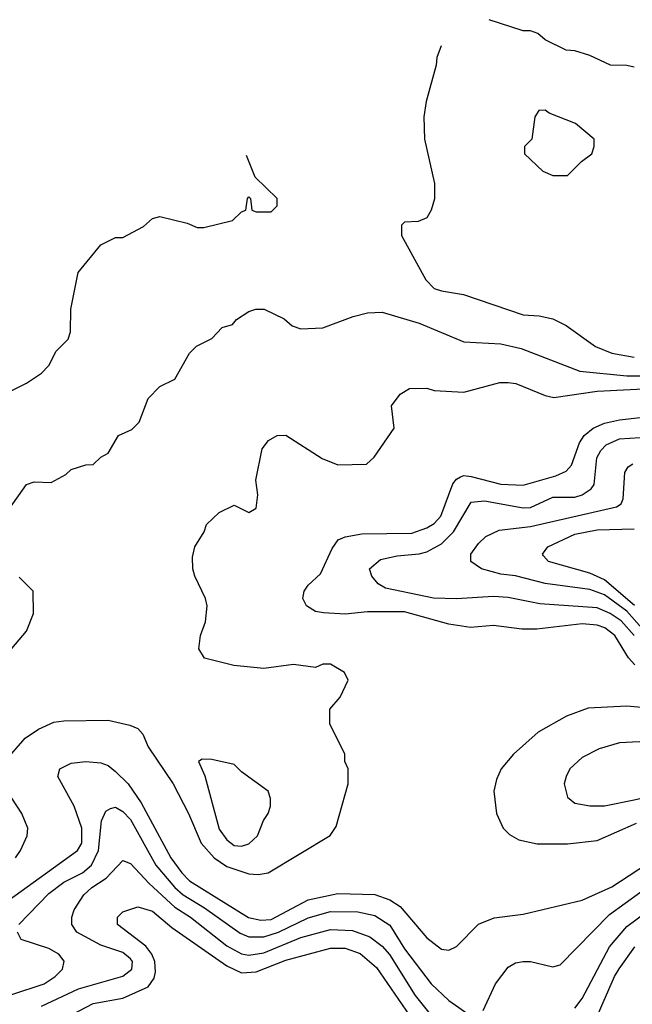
# Model space of a CAD drawing. Header units: inches. Extents: x 1793402 to 1900366, y 320852 to 470679.
# Tile 414 of 604: x 1835611 to 1837265, y 455875 to 458532. Entities that reach past the tile are written whole.
import ezdxf

# ---------------------------------------------------------------- set-up
doc = ezdxf.new("R2010")
doc.units = ezdxf.units.IN
doc.header["$MEASUREMENT"] = 0
doc.layers.add('B8435', color=7, linetype='Continuous')

msp = doc.modelspace()

# ---------------------------------------------------------------- linework, layer by layer
at = {"layer": 'B8435', "color": 4}
for points, elevation in [([(1837270, 458404), (1837250, 458409), (1837206, 458410), (1837150, 458435.3), (1837110, 458448.7), (1837086, 458450), (1837030, 458478), (1837010, 458495.3), (1836990, 458502), (1836970, 458502), (1836878.8, 458532.4)], 392), ([(1836749.1, 458461.6), (1836737.1, 458430), (1836735.5, 458410), (1836708.1, 458311.9), (1836702, 458270), (1836704, 458210), (1836730.8, 458090), (1836730.7, 458049.3), (1836722, 458018), (1836710, 457998), (1836687.3, 457987.3), (1836650, 457986), (1836642, 457978), (1836642, 457950), (1836707.3, 457830), (1836730, 457807.3), (1836750, 457800.7), (1836808.9, 457791.1), (1836970, 457735.5), (1837013.2, 457733.2), (1837050, 457724.9), (1837086.6, 457706.6), (1837166, 457650), (1837210, 457632.7), (1837270, 457621.1)], 392), ([(1835570, 457522), (1835630, 457551.3), (1835670, 457578.8), (1835690, 457598.8), (1835710, 457638), (1835742, 457670), (1835748.7, 457690), (1835749.3, 457750.7), (1835769, 457850), (1835830, 457924.7), (1835870, 457944.7), (1835890, 457944.7), (1835945.6, 457974.4), (1835970, 457996), (1835990, 458001), (1836063.5, 457983.5), (1836090, 457971.3), (1836108.4, 457971.6), (1836186, 457990), (1836210, 458014), (1836222, 458018), (1836226, 458050), (1836230, 458054), (1836234, 458050), (1836238, 458018), (1836250, 458014), (1836290, 458014), (1836306, 458030), (1836306, 458050), (1836247.3, 458107.3), (1836223.7, 458165.7)], 392), ([(1835582, 457210), (1835630, 457278), (1835650, 457284.7), (1835696.5, 457283.5), (1835735.5, 457304.5), (1835750, 457318), (1835790, 457331.3), (1835810, 457332), (1835830, 457352), (1835850, 457362), (1835878, 457410), (1835913.6, 457426.4), (1835933.6, 457446.4), (1835958, 457510), (1835990, 457542), (1836030, 457562), (1836070, 457632), (1836088.9, 457651.1), (1836130, 457672), (1836158, 457702), (1836186, 457710), (1836196.4, 457723.6), (1836230, 457744.7), (1836249.1, 457750.9), (1836271.1, 457751.1), (1836325.4, 457725.4), (1836346.4, 457706.4), (1836370, 457698), (1836430, 457701), (1836511.1, 457731.1), (1836550, 457741), (1836590, 457742.8), (1836690, 457713.4), (1836810, 457663), (1836910, 457657.1), (1836964.7, 457644.7), (1837123.4, 457583.4), (1837250, 457571.3), (1837330, 457571.3)], 388), ([(1835571.5, 456530), (1835626.4, 456593.6), (1835662.2, 456617.8), (1835703.7, 456636.3), (1835730, 456640.3), (1835850, 456641.6), (1835908.5, 456628.5), (1835930, 456619.1), (1835943.9, 456603.9), (1835958.4, 456570), (1836026, 456470), (1836067.2, 456390), (1836101.3, 456310), (1836136.4, 456270), (1836170, 456246.5), (1836230, 456227), (1836254.9, 456225.1), (1836282, 456230), (1836449.3, 456330.7), (1836465.2, 456354.8), (1836498, 456470), (1836498, 456510), (1836488.7, 456530), (1836488.7, 456550), (1836448.4, 456631.6), (1836448.4, 456671.6), (1836476.4, 456703.6), (1836498, 456750), (1836488, 456770), (1836450, 456792.7), (1836430, 456792.7), (1836410, 456784), (1836350, 456792), (1836270, 456780.9), (1836189.4, 456789.4), (1836110, 456809), (1836094.6, 456834.6), (1836099, 456870), (1836113.2, 456906.8), (1836117.2, 456950), (1836113.2, 456970), (1836084, 457030), (1836079, 457050), (1836078, 457082), (1836084, 457110), (1836109, 457150), (1836115.3, 457170), (1836150, 457202), (1836190, 457222), (1836230, 457202), (1836250, 457214), (1836254, 457250), (1836248.7, 457290), (1836266, 457374), (1836283.1, 457396.9), (1836306, 457410), (1836330, 457411.3), (1836427.9, 457347.9), (1836470, 457331.3), (1836547.3, 457332.7), (1836568.4, 457351.6), (1836622, 457430), (1836615.3, 457490), (1836638, 457522), (1836663.1, 457536.9), (1836710, 457538), (1836730, 457532), (1836810, 457526.8), (1836907.2, 457552.8), (1836930, 457553.4), (1836950.4, 457550.4), (1837030, 457518), (1837053, 457513), (1837169.8, 457530.2), (1837330, 457537.8)], 384), ([(1837271.5, 456791.5), (1837254.3, 456810), (1837217.4, 456870), (1837190.6, 456890.6), (1837170, 456898.5), (1837130, 456901.5), (1837007.5, 456887.5), (1836967.2, 456887.2), (1836890, 456897), (1836827.9, 456892.1), (1836770, 456901.3), (1836650, 456934), (1836550, 456934), (1836490, 456928.3), (1836431.6, 456931.6), (1836410, 456935.1), (1836385.2, 456950), (1836376, 456970), (1836379.3, 456990), (1836390, 457006), (1836423.5, 457036.5), (1836454.9, 457105.1), (1836471.2, 457128.8), (1836490, 457137), (1836534.9, 457145.1), (1836670, 457146.7), (1836710, 457161.1), (1836730, 457172.2), (1836747.9, 457192.1), (1836780.6, 457279.4), (1836790, 457292.7), (1836801.3, 457298.7), (1836810, 457302), (1836830, 457299.6), (1836910, 457278.7), (1836970, 457276.3), (1837058.4, 457301.6), (1837086, 457314), (1837100.5, 457330), (1837122, 457390), (1837135.1, 457410), (1837159.5, 457430), (1837190, 457443.6), (1837230, 457452.6), (1837350, 457466.3)], 376), ([(1837269.8, 456870), (1837234.8, 456910), (1837205.6, 456930), (1837170, 456945.3), (1837015.6, 456955.6), (1836930, 456973), (1836890, 456975.8), (1836790, 456969.7), (1836728.6, 456971.4), (1836598.4, 456998.4), (1836579, 457010), (1836562, 457030), (1836555.3, 457050), (1836584.8, 457075.2), (1836630, 457085.5), (1836690, 457090.4), (1836710, 457095.8), (1836750, 457117.6), (1836782.4, 457150), (1836830, 457230.5), (1836865.8, 457234.2), (1836970, 457215.3), (1836990, 457215.6), (1837050, 457243.7), (1837110, 457243.7), (1837130, 457250.4), (1837153.9, 457266.1), (1837162, 457278), (1837169.6, 457349.6), (1837179.6, 457370), (1837194.8, 457385.3), (1837230, 457401.1), (1837370, 457410.3)], 372), ([(1837290.6, 456890), (1837250, 456936.2), (1837190, 456979.8), (1837150, 456994.2), (1837030, 457011.1), (1836950, 457031.2), (1836910, 457035.6), (1836858, 457050), (1836828.7, 457070), (1836829.3, 457090), (1836850, 457118.8), (1836870, 457137.3), (1836905.8, 457154.2), (1836990, 457164.2), (1837222.7, 457217.3), (1837234.5, 457225.5), (1837240.7, 457239.3), (1837244.5, 457310), (1837254.2, 457325.8), (1837266, 457334)], 368), ([(1837271.2, 456951.2), (1837190, 457020.3), (1837150, 457038.7), (1837039, 457070), (1837025.1, 457085.1), (1837022.7, 457090), (1837037.2, 457110), (1837110, 457143.6), (1837170, 457155.3), (1837270, 457158.3)], 364), ([(1835570, 456812), (1835630, 456882), (1835648.7, 456930), (1835648, 456990), (1835610, 457028)], 388), ([(1837310, 456674.3), (1837250, 456679.7), (1837145.5, 456674.5), (1837087.7, 456652.3), (1837010.7, 456609.3), (1836944.7, 456550), (1836911, 456510), (1836898, 456482), (1836890.8, 456450), (1836898.8, 456390), (1836916, 456350), (1836933.2, 456333.2), (1836958.5, 456318.5), (1837008.1, 456308.1), (1837090, 456308.4), (1837170, 456317.1), (1837276.6, 456363.4)], 384), ([(1835583.2, 456156.8), (1835767.6, 456290), (1835778.9, 456310), (1835779.1, 456350), (1835758.5, 456410), (1835714.5, 456490), (1835719.3, 456510), (1835750, 456525.5), (1835789.7, 456530.3), (1835830, 456527), (1835850, 456519.5), (1835870, 456503.1), (1835903.7, 456470), (1835939.1, 456419.1), (1836019.6, 456270), (1836048.8, 456230), (1836070, 456207.8), (1836229.3, 456109.3), (1836262, 456102), (1836290, 456103.9), (1836390, 456156.5), (1836470, 456174.3), (1836570, 456171.7), (1836610, 456157), (1836638.6, 456138.6), (1836710, 456054), (1836750, 456024), (1836770, 456021), (1836790, 456031.3), (1836850, 456090.8), (1836892.1, 456107.9), (1836970, 456118), (1837130, 456156.4), (1837210, 456192), (1837329.8, 456270.2)], 376), ([(1835599.6, 456270), (1835613.3, 456290), (1835631.6, 456330), (1835633.6, 456350), (1835617, 456390), (1835564.7, 456470)], 384), ([(1835609.2, 456090), (1835690, 456174.4), (1835730, 456204.4), (1835780.7, 456230), (1835804.7, 456250), (1835823.9, 456290), (1835832.3, 456370), (1835844.1, 456395.9), (1835856.5, 456403.5), (1835870, 456406.8), (1835890, 456395.5), (1835910, 456373.4), (1835979, 456250), (1836030, 456190.3), (1836052.2, 456170), (1836110, 456134.9), (1836206.5, 456066.5), (1836230, 456056.9), (1836270, 456056.9), (1836310, 456069.2), (1836390, 456108), (1836450, 456125.5), (1836524.2, 456124.2), (1836570, 456114.6), (1836610, 456088.4), (1836650, 456024.4), (1836721.6, 455930), (1836770, 455885.5), (1836830, 455842.8)], 372), ([(1835670, 455870.3), (1835770, 455916.5), (1835890, 455950.5), (1835914, 455970), (1835916.2, 455990), (1835910, 455998), (1835890, 456014.3), (1835830, 456034.3), (1835765.2, 456070), (1835752.3, 456090), (1835752, 456110), (1835758.4, 456130), (1835784.2, 456170), (1835805.6, 456190), (1835844.9, 456215.1), (1835890, 456262.8), (1835910, 456254.8), (1835960.6, 456200.6), (1836030, 456136.9), (1836072.2, 456110), (1836170, 456032.9), (1836210, 456011.5), (1836230, 456007.9), (1836270, 456013.4), (1836370, 456054.9), (1836450, 456076.9), (1836510, 456074.3), (1836556.7, 456056.7), (1836590, 456032.2), (1836609.3, 456009.3), (1836679.1, 455899.1), (1836758.9, 455798.9)], 368), ([(1836862, 455858), (1836896, 455930), (1836930, 455974.8), (1836950, 455986.8), (1836970, 455990.8), (1836990, 455990.8), (1837050, 455976), (1837070, 455981), (1837203.1, 456116.9), (1837330, 456208.7)], 372), ([(1835752.6, 455847.4), (1835810, 455876.9), (1835890, 455891.6), (1835958, 455922), (1835974.6, 455945.4), (1835977.8, 455962.2), (1835976.4, 455990), (1835968.4, 456010), (1835951.6, 456031.6), (1835875.3, 456090), (1835875.3, 456110), (1835890, 456124.7), (1835930, 456138), (1835970, 456126.4), (1836022.4, 456082.4), (1836170, 455978.9), (1836210, 455959.6), (1836250, 455962.8), (1836330, 455993.6), (1836450, 456026.5), (1836490, 456026), (1836530, 456011.7), (1836574.2, 455974.2), (1836673.1, 455830)], 364), ([(1837110, 455864.9), (1837130, 455890.7), (1837203, 456030), (1837250, 456084.9), (1837310, 456128.8)], 368), ([(1835590, 455901.3), (1835677.2, 455930), (1835707, 455950), (1835726.6, 455970), (1835731.7, 455991.7), (1835717.2, 456010), (1835690, 456025.1), (1835615.3, 456050), (1835605.2, 456070)], 372), ([(1837164.7, 455830), (1837216.9, 455950), (1837229.8, 455970.2), (1837271.5, 456030)], 364)]:
    msp.add_lwpolyline(points, dxfattribs=dict(at, elevation=elevation))
for points, elevation in [([(1837030, 458288), (1837012.7, 458287.3), (1837002, 458270), (1836994, 458210), (1836974, 458190), (1836974, 458170), (1837023.6, 458123.6), (1837050, 458112), (1837090, 458112), (1837128, 458150), (1837155.3, 458170), (1837162, 458190), (1837162, 458210), (1837111.9, 458251.9), (1837040.2, 458280.2)], 396), ([(1837283.2, 456583.2), (1837230, 456580.9), (1837175.2, 456564.8), (1837130, 456541.2), (1837096, 456510), (1837086, 456490), (1837081, 456470), (1837090, 456434), (1837110, 456418), (1837150.7, 456410.7), (1837190, 456410.7), (1837270, 456426.7), (1837390, 456454.4), (1837425.2, 456470), (1837440.7, 456490), (1837447, 456510), (1837449.3, 456530), (1837443.7, 456543.7), (1837420.1, 456560.1), (1837367.5, 456572.5)], 388), ([(1836103.6, 456536.4), (1836094, 456530), (1836111.3, 456491.3), (1836150, 456347.3), (1836170, 456319.1), (1836190, 456303.8), (1836210, 456302), (1836230, 456307.7), (1836253.2, 456330), (1836269.3, 456370.7), (1836282, 456390), (1836288.7, 456410), (1836288.7, 456430), (1836282, 456450), (1836210, 456502), (1836190, 456522), (1836130, 456535.3)], 388)]:
    msp.add_lwpolyline(points, close=True, dxfattribs=dict(at, elevation=elevation))

doc.saveas('drawing.dxf')
